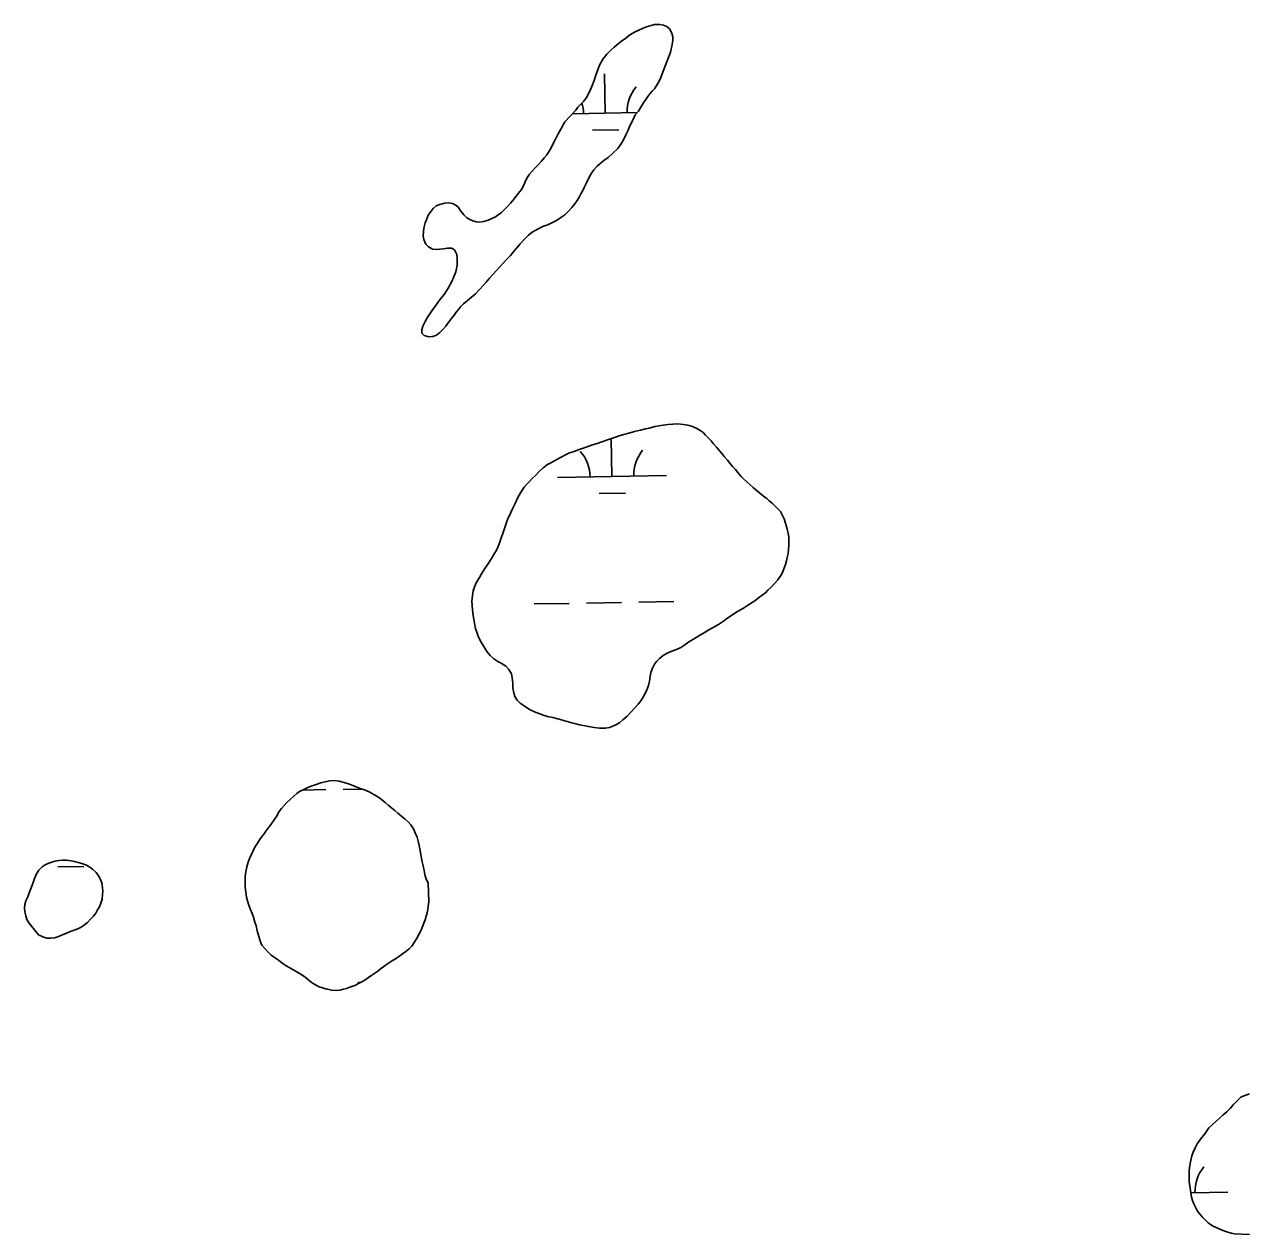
# Model space of a CAD drawing. Extents: x 3925854 to 3964121, y 224593 to 250589.
# Drawn here: x 3930902 to 3932021, y 231384 to 232492 of the extents above; entities that cross this region are included whole.
import ezdxf

# ---------------------------------------------------------------- set-up
doc = ezdxf.new("R2010")
doc.units = 0
doc.layers.add('V-WETL-SWMP', color=7, linetype='Continuous')

msp = doc.modelspace()

# ---------------------------------------------------------------- linework, layer by layer
at = {"layer": 'V-WETL-SWMP'}
for p, q in [((3931434.271, 232410.969), (3931433.617, 232446.963)), ((3931404.184, 232410.422), (3931463.342, 232411.497)), ((3931422.554, 232395.322), (3931446.55, 232395.759)), ((3931440.319, 232078.349), (3931439.688, 232113.074)), ((3931390.327, 232077.44), (3931490.311, 232079.258)), ((3931428.602, 232062.702), (3931452.598, 232063.139)), ((3931465.006, 231963.347), (3931497.001, 231963.928)), ((3931369.022, 231961.601), (3931401.016, 231962.183)), ((3931417.014, 231962.474), (3931449.009, 231963.056)), ((3931156.95, 231791.217), (3931178.173, 231791.603)), ((3931194.17, 231791.893), (3931211.414, 231792.207)), ((3930932.825, 231720.957), (3930956.821, 231721.394)), ((3931208.25, 231614.025), (3931208.223, 231615.516)), ((3932009.22, 231502.913), (3932012.207, 231506.211)), ((3932012.207, 231506.211), (3932016.367, 231509.935)), ((3932016.367, 231509.935), (3932019.778, 231511.741)), ((3932019.778, 231511.741), (3932024.147, 231513.014)), ((3931999.619, 231493.551), (3932003.352, 231496.742)), ((3932003.352, 231496.742), (3932006.446, 231499.721)), ((3932006.446, 231499.721), (3932009.22, 231502.913)), ((3931986.927, 231481.956), (3931990.02, 231484.828)), ((3931990.02, 231484.828), (3931993.326, 231487.806)), ((3931993.326, 231487.806), (3931996.526, 231490.679)), ((3931996.526, 231490.679), (3931999.619, 231493.551)), ((3931979.243, 231471.526), (3931983.191, 231476.634)), ((3931983.191, 231476.634), (3931986.927, 231481.956)), ((3931972.729, 231459.816), (3931974.332, 231463.542)), ((3931974.332, 231463.542), (3931976.148, 231467.481)), ((3931976.148, 231467.481), (3931979.243, 231471.526)), ((3931969.301, 231445.864), (3931970.16, 231450.977)), ((3931970.16, 231450.977), (3931971.446, 231456.408)), ((3931971.446, 231456.408), (3931972.729, 231459.816)), ((3931968.865, 231437.662), (3931968.978, 231442.775)), ((3931968.978, 231442.775), (3931969.301, 231445.864)), ((3931969.071, 231432.548), (3931968.865, 231437.662)), ((3931969.703, 231426.901), (3931969.071, 231432.548)), ((3931970.336, 231422.533), (3931969.703, 231426.901)), ((3931970.97, 231418.59), (3931970.336, 231422.533)), ((3931970.337, 231422.526), (3932004.232, 231423.142)), ((3931971.925, 231415.393), (3931970.97, 231418.59)), ((3931973.306, 231412.408), (3931971.925, 231415.393)), ((3931974.899, 231408.784), (3931973.306, 231412.408)), ((3931976.706, 231405.586), (3931974.899, 231408.784)), ((3931978.939, 231402.6), (3931976.706, 231405.586)), ((3931981.173, 231400.253), (3931978.939, 231402.6)), ((3931983.301, 231398.12), (3931981.173, 231400.253)), ((3931986.386, 231395.133), (3931983.301, 231398.12)), ((3931990.431, 231392.251), (3931986.386, 231395.133)), ((3931993.731, 231390.649), (3931990.431, 231392.251)), ((3931996.925, 231389.153), (3931993.731, 231390.649)), ((3932000.545, 231387.657), (3931996.925, 231389.153)), ((3932004.272, 231386.48), (3932000.545, 231387.657)), ((3932007.254, 231385.517), (3932004.272, 231386.48)), ((3932010.342, 231384.874), (3932007.254, 231385.517)), ((3932024.065, 231384.271), (3932010.342, 231384.874))]:
    msp.add_line(p, q, dxfattribs=at)
for points in [[(3931272.155, 232317.628), (3931273.817, 232320.158), (3931276.616, 232323.821), (3931279.238, 232326.088), (3931282.733, 232327.393), (3931287.013, 232328.61), (3931290.855, 232328.954), (3931294.259, 232328.251), (3931297.488, 232326.762), (3931299.668, 232324.664), (3931301.847, 232321.256), (3931304.549, 232317.847), (3931307.514, 232315.049), (3931310.131, 232313.474), (3931313.011, 232312.335), (3931315.979, 232311.545), (3931319.122, 232311.279), (3931322.877, 232311.798), (3931326.983, 232313.015), (3931329.778, 232314.146), (3931333.71, 232316.149), (3931336.244, 232317.805), (3931339.304, 232320.158), (3931342.014, 232322.687), (3931344.637, 232325.39), (3931347.522, 232328.617), (3931349.446, 232330.972), (3931352.595, 232334.985), (3931354.781, 232337.601), (3931357.58, 232341.177), (3931359.331, 232344.406), (3931360.733, 232348.071), (3931362.396, 232351.562), (3931364.758, 232355.051), (3931367.207, 232357.842), (3931370.092, 232361.069), (3931372.715, 232363.685), (3931375.688, 232366.912), (3931378.399, 232369.964), (3931380.761, 232372.93), (3931382.948, 232376.07), (3931384.698, 232379.298), (3931386.624, 232383.05), (3931388.725, 232387.152), (3931390.913, 232391.34), (3931393.54, 232396.401), (3931395.553, 232400.153), (3931397.303, 232403.119), (3931407.412, 232413.847), (3931409.234, 232416.329), (3931411.67, 232418.97), (3931414.564, 232421.925), (3931416.992, 232425.336), (3931418.504, 232427.968), (3931420.766, 232432.609), (3931422.57, 232436.784), (3931424.213, 232441.727), (3931425.413, 232444.817), (3931427.206, 232450.07), (3931429.304, 232455.633), (3931431.872, 232460.431), (3931435.673, 232465.088), (3931438.569, 232467.888), (3931442.382, 232471.313), (3931445.891, 232474.428), (3931448.944, 232476.922), (3931452.919, 232479.58), (3931455.359, 232481.76), (3931458.879, 232483.797), (3931461.632, 232485.518), (3931465.002, 232487.092), (3931468.833, 232488.824), (3931472.054, 232489.935), (3931476.351, 232491.21), (3931479.268, 232492.01), (3931484.038, 232492.213), (3931487.585, 232491.479), (3931490.521, 232490.432), (3931493.006, 232488.302), (3931495.201, 232484.322), (3931496.006, 232480.944), (3931496.042, 232477.404), (3931495.324, 232472.317), (3931493.84, 232466.914), (3931492.045, 232461.816), (3931490.998, 232458.881), (3931489.344, 232455.015), (3931487.094, 232449.297), (3931485.149, 232443.736), (3931483.794, 232440.797), (3931481.675, 232437.235), (3931479.406, 232433.363), (3931477.273, 232431.187), (3931474.99, 232428.7), (3931473.168, 232426.219), (3931471.348, 232423.583), (3931469.226, 232420.329), (3931466.801, 232416.61), (3931464.53, 232412.892), (3931461.488, 232409.321), (3931459.736, 232405.219)], [(3931459.736, 232405.219), (3931457.636, 232401.293), (3931456.234, 232397.715), (3931454.92, 232394.835), (3931453.432, 232391.607), (3931451.156, 232387.244), (3931449.143, 232383.579), (3931445.731, 232378.694), (3931441.272, 232374.334), (3931436.726, 232370.411), (3931432.881, 232367.535), (3931429.122, 232364.658), (3931426.675, 232362.479), (3931423.789, 232359.164), (3931421.515, 232356.024), (3931419.327, 232352.36), (3931417.225, 232347.909), (3931415.036, 232342.935), (3931413.373, 232339.707), (3931411.885, 232337.002), (3931410.222, 232334.123), (3931408.472, 232331.156), (3931406.197, 232327.841), (3931403.573, 232324.527), (3931400.688, 232321.3), (3931397.191, 232317.899), (3931394.569, 232315.982), (3931389.413, 232312.583), (3931384.607, 232310.407), (3931381.549, 232308.839), (3931377.705, 232307.36), (3931373.512, 232305.444), (3931370.017, 232303.528), (3931367.133, 232301.873), (3931363.899, 232299.258), (3931360.227, 232295.683), (3931356.379, 232291.409), (3931352.794, 232287.223), (3931349.821, 232283.647), (3931347.285, 232280.769), (3931343.962, 232277.193), (3931340.727, 232273.705), (3931337.229, 232269.868), (3931334.518, 232266.902), (3931331.632, 232263.501), (3931328.31, 232259.838), (3931325.162, 232256.35), (3931322.713, 232253.559), (3931318.778, 232249.111), (3931315.368, 232245.535), (3931311.784, 232242.397), (3931308.113, 232239.52), (3931304.354, 232236.294), (3931301.731, 232233.591), (3931299.807, 232231.149), (3931297.708, 232228.707), (3931295.871, 232226.177), (3931292.985, 232222.776), (3931291.236, 232220.333), (3931288.087, 232216.059), (3931285.376, 232212.832), (3931282.84, 232210.303), (3931279.606, 232207.862), (3931276.199, 232206.557), (3931272.619, 232206.213), (3931268.255, 232207.266), (3931266.249, 232209.539), (3931266.253, 232212.682), (3931267.044, 232216.087), (3931269.32, 232220.275), (3931271.245, 232223.677), (3931273.607, 232227.342), (3931276.057, 232231.006), (3931278.943, 232234.844), (3931281.393, 232238.42), (3931283.405, 232241.124), (3931286.553, 232244.962), (3931290.49, 232250.894), (3931293.729, 232257.002), (3931295.305, 232260.405), (3931297.495, 232265.816), (3931298.638, 232271.665), (3931298.733, 232277.515), (3931298.215, 232281.619), (3931296.124, 232285.813), (3931293.42, 232287.301), (3931289.752, 232287.306), (3931286.172, 232286.787), (3931282.766, 232286.355), (3931279.535, 232286.097), (3931275.956, 232286.538), (3931272.466, 232288.551), (3931269.937, 232291.174), (3931268.109, 232295.367), (3931267.327, 232298.512), (3931267.682, 232303.139), (3931268.386, 232306.805), (3931269.351, 232310.471), (3931270.403, 232313.351), (3931272.155, 232317.628)], [(3931320.615, 231926.555), (3931318.091, 231931.358), (3931316.786, 231934.851), (3931315.396, 231939.303), (3931314.702, 231942.358), (3931313.836, 231947.683), (3931313.317, 231951.087), (3931312.713, 231956.149), (3931312.282, 231960.164), (3931312.113, 231964.091), (3931312.556, 231969.326), (3931313.172, 231973.601), (3931314.399, 231977.352), (3931316.324, 231981.451), (3931319.036, 231985.985), (3931320.872, 231989.124), (3931324.02, 231994.094), (3931326.644, 231998.192), (3931329.967, 232003.337), (3931332.24, 232006.824), (3931334.514, 232010.835), (3931335.914, 232013.713), (3931337.666, 232018.249), (3931338.717, 232021.302), (3931340.294, 232026.012), (3931341.345, 232028.978), (3931343.798, 232036.217), (3931344.937, 232039.794), (3931346.424, 232042.584), (3931347.824, 232045.462), (3931349.662, 232049.212), (3931351.588, 232053.747), (3931353.775, 232058.37), (3931356.574, 232063.253), (3931360.072, 232068.571), (3931362.257, 232071.274), (3931364.442, 232073.54), (3931367.675, 232076.939), (3931370.209, 232079.379), (3931373.617, 232082.778), (3931377.461, 232086.35), (3931381.392, 232089.312), (3931384.972, 232091.227), (3931389.251, 232093.491), (3931393.967, 232096.015), (3931398.421, 232098.365), (3931401.477, 232099.932), (3931405.755, 232101.323), (3931411.081, 232103.323), (3931416.755, 232105.322), (3931422.43, 232107.322), (3931425.922, 232108.365), (3931432.034, 232110.451), (3931438.145, 232112.537), (3931443.645, 232114.45), (3931447.923, 232115.753), (3931451.066, 232116.622), (3931455.78, 232118.012), (3931461.105, 232119.488), (3931466.342, 232120.703), (3931471.056, 232121.918), (3931474.286, 232122.612), (3931480.047, 232124.001), (3931483.277, 232124.608), (3931487.379, 232125.213), (3931491.481, 232125.818), (3931496.02, 232126.249), (3931500.645, 232126.417), (3931505.793, 232125.887), (3931509.719, 232125.184), (3931514.081, 232123.956), (3931518.093, 232122.293), (3931521.057, 232120.544), (3931523.76, 232118.533), (3931526.113, 232116.174), (3931528.64, 232113.552), (3931531.08, 232110.844), (3931533.084, 232108.485), (3931536.047, 232105.252), (3931539.271, 232101.496), (3931541.275, 232099.05), (3931543.191, 232096.691), (3931546.067, 232093.284), (3931548.419, 232090.488), (3931550.859, 232087.605), (3931553.385, 232084.635), (3931555.564, 232081.927), (3931558.613, 232078.345), (3931560.705, 232076.161), (3931564.017, 232073.102), (3931566.98, 232070.567), (3931569.595, 232068.382), (3931572.21, 232066.11), (3931575.61, 232063.051), (3931579.01, 232060.429), (3931582.061, 232058.068), (3931584.414, 232056.146), (3931586.942, 232054.048), (3931589.295, 232051.776), (3931591.648, 232049.242), (3931594.699, 232046.358)], [(3931594.699, 232046.358), (3931598.006, 232039.46), (3931598.962, 232036.404), (3931599.83, 232033.436), (3931600.699, 232030.206), (3931601.567, 232026.54), (3931602.173, 232023.136), (3931602.429, 232019.121), (3931602.337, 232015.369), (3931602.157, 232011.442), (3931601.629, 232007.952), (3931600.926, 232004.288), (3931600.311, 232001.06), (3931599.347, 231997.658), (3931597.858, 231993.82), (3931596.37, 231990.506), (3931594.883, 231987.716), (3931592.26, 231983.792), (3931589.201, 231980.219), (3931586.055, 231976.994), (3931583.172, 231974.118), (3931580.9, 231971.765), (3931578.017, 231969.761), (3931574.523, 231967.148), (3931571.029, 231964.447), (3931566.225, 231961.312), (3931560.81, 231957.916), (3931555.308, 231954.607), (3931550.243, 231951.385), (3931545.352, 231948.075), (3931542.469, 231945.985), (3931537.84, 231942.762), (3931532.949, 231940.151), (3931528.932, 231937.8), (3931525.701, 231935.797), (3931520.024, 231932.314), (3931514.872, 231929.528), (3931510.766, 231926.828), (3931507.185, 231924.302), (3931503.342, 231921.864), (3931499.587, 231919.862), (3931495.222, 231918.471), (3931491.031, 231916.644), (3931487.276, 231914.38), (3931483.781, 231911.593), (3931481.247, 231908.978), (3931479.149, 231906.363), (3931477.4, 231902.962), (3931476.085, 231898.862), (3931475.383, 231895.46), (3931474.591, 231890.836), (3931473.801, 231886.91), (3931472.312, 231882.897), (3931470.474, 231878.973), (3931468.288, 231875.398), (3931466.276, 231872.084), (3931464.266, 231869.818), (3931461.208, 231866.506), (3931457.712, 231862.671), (3931454.129, 231859.011), (3931450.372, 231855.525), (3931447.577, 231853.173), (3931444.52, 231851.257), (3931441.202, 231849.69), (3931438.146, 231848.647), (3931434.131, 231847.867), (3931429.07, 231847.961), (3931424.009, 231848.491), (3931418.774, 231849.284), (3931415.721, 231849.986), (3931410.486, 231851.04), (3931407.346, 231851.917), (3931403.594, 231852.794), (3931399.233, 231853.934), (3931394.958, 231855.162), (3931390.771, 231856.302), (3931386.148, 231857.53), (3931381.262, 231858.67), (3931378.296, 231859.547), (3931374.197, 231860.949), (3931369.4, 231862.962), (3931364.778, 231865.15), (3931359.808, 231868.211), (3931356.408, 231870.746), (3931353.532, 231873.629), (3931351.355, 231877.036), (3931350.486, 231880.091), (3931349.707, 231884.717), (3931349.538, 231889.168), (3931349.108, 231893.881), (3931348.24, 231897.722), (3931345.977, 231901.651), (3931343.013, 231904.622), (3931339.003, 231907.333), (3931335.951, 231909.082), (3931332.201, 231911.269), (3931328.802, 231914.415), (3931325.753, 231918.171), (3931322.966, 231922.625), (3931320.615, 231926.555)], [(3931272.179, 231706.205), (3931272.505, 231688.485), (3931272.064, 231685.256), (3931271.623, 231681.939), (3931271.095, 231678.798), (3931270.306, 231675.743), (3931269.341, 231672.515), (3931268.028, 231669.287), (3931266.539, 231665.536), (3931264.875, 231661.784), (3931263.563, 231659.08), (3931261.375, 231655.068), (3931259.188, 231651.579), (3931257.089, 231648.352), (3931254.729, 231645.998), (3931251.671, 231643.558), (3931248.613, 231641.293), (3931245.991, 231639.376), (3931242.235, 231636.849), (3931238.478, 231634.585), (3931234.809, 231632.233), (3931231.489, 231629.793), (3931228.343, 231627.528), (3931225.809, 231625.523), (3931223.275, 231623.606), (3931220.567, 231621.69), (3931217.422, 231619.512), (3931214.276, 231617.508), (3931211.394, 231615.679), (3931208.249, 231614.024), (3931204.843, 231612.458), (3931200.301, 231610.805), (3931197.332, 231609.674), (3931194.45, 231608.805), (3931191.22, 231608.111), (3931187.99, 231607.766), (3931183.8, 231608.121), (3931179.524, 231608.912), (3931176.121, 231609.79), (3931172.107, 231611.192), (3931168.792, 231612.767), (3931166.089, 231614.516), (3931163.211, 231616.79), (3931159.287, 231619.85), (3931156.322, 231621.949), (3931152.834, 231624.223), (3931147.6, 231627.285), (3931142.105, 231630.435), (3931139.227, 231632.184), (3931134.867, 231635.42), (3931132.251, 231637.344), (3931128.414, 231640.229), (3931125.101, 231643.201), (3931122.486, 231646.26), (3931119.784, 231649.319), (3931118.566, 231652.201), (3931117.262, 231656.392), (3931115.784, 231661.283), (3931114.395, 231666.871), (3931113.352, 231670.189), (3931111.962, 231674.992), (3931110.744, 231678.311), (3931109.004, 231682.416), (3931107.699, 231685.909), (3931106.482, 231689.839), (3931105.701, 231693.331), (3931105.096, 231697.871), (3931104.578, 231702.236), (3931104.323, 231707.474), (3931104.329, 231712.1), (3931104.946, 231716.289), (3931105.999, 231720.914), (3931107.227, 231725.364), (3931109.154, 231729.988), (3931110.467, 231732.954), (3931112.218, 231736.531), (3931113.88, 231739.758), (3931115.717, 231742.724), (3931118.166, 231746.474), (3931121.402, 231750.921), (3931123.326, 231753.625), (3931126.037, 231757.2), (3931128.222, 231759.991), (3931131.108, 231764.089), (3931133.033, 231767.055), (3931135.657, 231771.503), (3931137.581, 231774.294), (3931140.116, 231777.084), (3931142.651, 231779.873), (3931145.536, 231782.75), (3931149.119, 231785.713), (3931151.827, 231787.979), (3931154.361, 231789.809), (3931158.205, 231791.899), (3931162.397, 231793.901), (3931166.677, 231795.554), (3931170.519, 231796.771), (3931173.75, 231797.727), (3931177.592, 231798.769), (3931182.045, 231799.811), (3931185.974, 231800.068)], [(3931185.974, 231800.068), (3931190.424, 231799.276), (3931194.962, 231798.223), (3931199.848, 231796.645), (3931203.076, 231795.419), (3931206.828, 231793.842), (3931210.754, 231792.441), (3931213.72, 231791.389), (3931217.908, 231789.725), (3931222.269, 231787.275), (3931224.886, 231785.701), (3931228.897, 231782.902), (3931232.647, 231779.755), (3931235.35, 231777.482), (3931238.401, 231775.034), (3931241.366, 231772.586), (3931244.331, 231770.05), (3931247.993, 231766.903), (3931250.957, 231764.542), (3931253.747, 231762.182), (3931256.101, 231759.385), (3931258.627, 231755.629), (3931260.281, 231752.222), (3931261.847, 231748.205), (3931262.977, 231744.363), (3931263.844, 231740.346), (3931264.624, 231735.893), (3931265.405, 231732.052), (3931266.011, 231728.559), (3931266.531, 231725.416), (3931267.311, 231721.749), (3931268.266, 231717.645), (3931269.134, 231713.978), (3931270.176, 231709.699), (3931272.179, 231706.205)]]:
    msp.add_lwpolyline(points, dxfattribs=at)
msp.add_lwpolyline([(3930915.281, 231658.75), (3930906.566, 231669.499), (3930904.65, 231672.818), (3930903.519, 231676.224), (3930902.564, 231679.892), (3930902.306, 231683.122), (3930902.834, 231686.439), (3930903.712, 231689.755), (3930905.288, 231693.594), (3930906.602, 231696.997), (3930907.916, 231700.312), (3930909.142, 231703.366), (3930910.194, 231706.594), (3930911.421, 231710.346), (3930913.259, 231714.447), (3930915.446, 231717.848), (3930918.418, 231720.813), (3930921.389, 231722.904), (3930924.534, 231724.296), (3930927.415, 231725.165), (3930930.297, 231726.035), (3930933.79, 231726.641), (3930937.282, 231727.073), (3930940.687, 231726.981), (3930945.138, 231726.364), (3930948.28, 231725.836), (3930952.73, 231724.696), (3930955.785, 231723.731), (3930959.013, 231722.33), (3930962.066, 231720.668), (3930964.769, 231718.831), (3930967.995, 231715.859), (3930970.174, 231712.713), (3930971.741, 231710.005), (3930973.046, 231706.337), (3930973.913, 231701.796), (3930974.083, 231698.653), (3930973.905, 231695.511), (3930973.376, 231691.409), (3930972.41, 231687.744), (3930970.922, 231684.254), (3930969.347, 231681.55), (3930967.597, 231678.497), (3930965.673, 231675.88), (3930962.963, 231672.916), (3930959.991, 231670.039), (3930957.282, 231667.86), (3930954.224, 231665.769), (3930951.079, 231664.289), (3930946.975, 231662.724), (3930943.656, 231661.506), (3930940.249, 231660.026), (3930936.406, 231658.373), (3930932.825, 231656.981), (3930929.769, 231656.024), (3930926.451, 231655.592), (3930922.785, 231655.772), (3930919.032, 231656.737)], close=True, dxfattribs=at)
for centre, start, end in [((3931489.496, 232412.448), 140.269876, 181.813534), ((3931379.029, 232410.439), 0.269879, 16.106171), ((3931385.077, 232077.819), 0.269879, 41.813537), ((3931495.544, 232079.828), 140.269876, 181.813534), ((3932009.465, 231423.713), 140.269876, 181.813534)]:
    msp.add_arc(centre, 35.246, start, end, dxfattribs=at)

doc.saveas('drawing.dxf')
